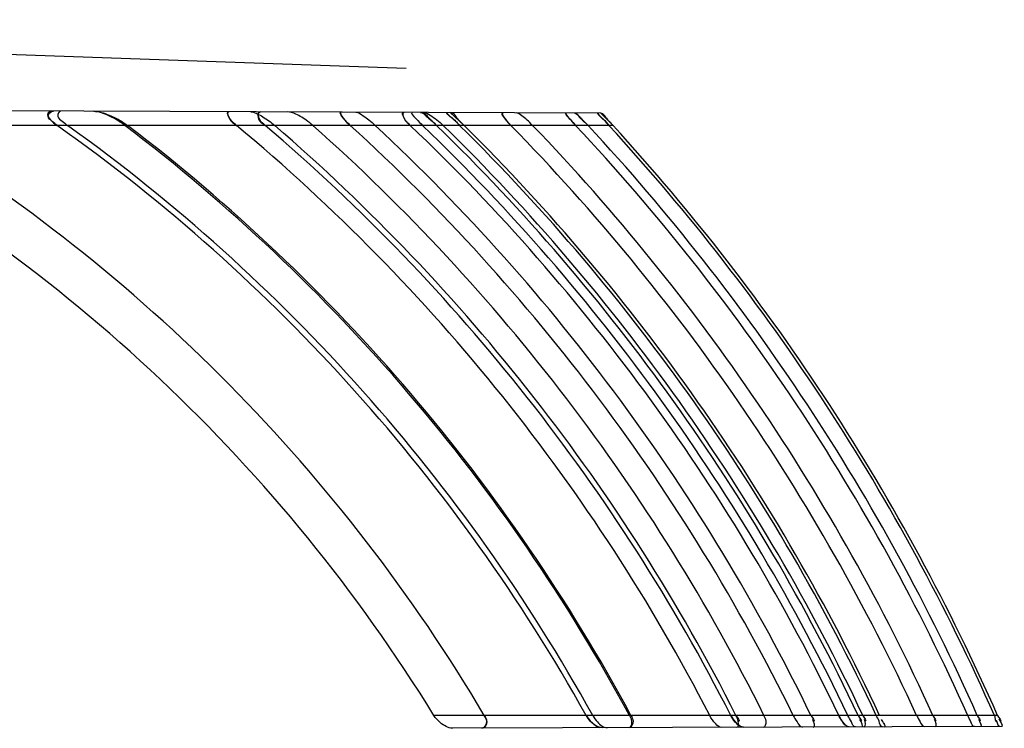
# Model space of a CAD drawing. Header units: millimetres. Extents: x 0 to 297, y 0 to 210.
# Tile 307 of 455: x 143.3 to 143.521, y 160.787 to 160.946. Entities that reach past the tile are written whole.
import ezdxf

# ---------------------------------------------------------------- set-up
doc = ezdxf.new("R2010")
doc.units = ezdxf.units.MM
doc.header["$LTSCALE"] = 16.335
doc.layers.add('INTFCLR_1', color=7, linetype='CONTINUOUS')

msp = doc.modelspace()

# ---------------------------------------------------------------- linework, layer by layer
at = {"layer": 'INTFCLR_1', "color": 6, "linetype": 'Continuous'}
msp.add_line((143.076579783, 160.9455380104), (143.3869354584, 160.9347001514), dxfattribs=at)
at = {"layer": 'INTFCLR_1', "color": 9, "linetype": 'Continuous'}
for p, q in [((143.4305221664, 160.9246773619), (143.2520474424, 160.9253003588)), ((143.4332187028, 160.9219128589), (143.2531814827, 160.9219128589)), ((143.5192300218, 160.7900254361), (143.3931417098, 160.7900254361)), ((143.5201965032, 160.7875739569), (143.3973367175, 160.7871450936))]:
    msp.add_line(p, q, dxfattribs=at)
at = {"layer": 'INTFCLR_1', "color": 7, "linetype": 'Continuous'}
for p, q in [((143.3968080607, 160.92479505), (143.3999121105, 160.9219128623)), ((143.3989257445, 160.9228777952), (143.3968080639, 160.9247950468)), ((143.4305221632, 160.9246773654), (143.4332186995, 160.9219128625)), ((143.3926852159, 160.9229109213), (143.3937520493, 160.9219128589)), ((143.399912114, 160.9219128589), (143.3989257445, 160.9228777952)), ((143.426695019, 160.922878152), (143.427627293, 160.9219128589)), ((143.4323448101, 160.9228558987), (143.4332187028, 160.9219128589)), ((143.4271897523, 160.7900254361), (143.4281068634, 160.7887819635)), ((143.4837275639, 160.7900254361), (143.4842875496, 160.7890316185)), ((143.4842879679, 160.78903098), (143.4837275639, 160.7900254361)), ((143.428940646, 160.7880348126), (143.4279028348, 160.7890092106))]:
    msp.add_line(p, q, dxfattribs=at)
msp.add_lwpolyline([(143.4624208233, 160.7873722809), (143.4623542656, 160.787374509), (143.4622850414, 160.7873817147), (143.4622131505, 160.7873939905), (143.4621385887, 160.7874113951), (143.4620613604, 160.7874340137), (143.4619814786, 160.7874620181), (143.4618989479, 160.7874955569), (143.4618137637, 160.7875346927), (143.4617259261, 160.7875795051)], dxfattribs=at)
msp.add_arc((143.4146332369, 160.9070929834), 0.0236995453, 43.355526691, 47.89959783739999, dxfattribs=at)
at = {"layer": 'INTFCLR_1', "color": 6, "linetype": 'Continuous'}
for centre, radius, start, end in [((143.077529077, 160.5953002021), 0.3708497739, 31.6735654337, 61.7286199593), ((143.075685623, 160.5952998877), 0.3820702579, 30.6411477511, 58.7432028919), ((143.0775300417, 160.5953011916), 0.4002245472, 29.11327768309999, 54.6933841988), ((143.0773622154, 160.595301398), 0.4016663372, 28.9987609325, 54.40396295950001), ((143.0758524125, 160.5953001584), 0.4101822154, 28.3416955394, 52.7746558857), ((143.0756865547, 160.5953010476), 0.4106431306, 28.3068828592, 52.68987816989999), ((143.0771917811, 160.5952997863), 0.4248976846, 27.2767115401, 50.2360750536), ((143.0773594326, 160.5952992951), 0.4289405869, 26.9986901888, 49.5915213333), ((143.0760187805, 160.5952997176), 0.4311775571, 26.84726845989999, 49.2435110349), ((143.0758513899, 160.5952993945), 0.4369232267, 26.4665830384, 48.37691520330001), ((143.0770250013, 160.5953004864), 0.4417339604, 26.1561810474, 47.67922829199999), ((143.0761868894, 160.5953002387), 0.4460596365, 25.8836587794, 47.072608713), ((143.0771933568, 160.5953011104), 0.4507633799, 25.5937835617, 46.43348082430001), ((143.0768579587, 160.5953004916), 0.4528932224, 25.4648780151, 46.15103037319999), ((143.0763545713, 160.5953001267), 0.4554305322, 25.31301019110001, 45.8197993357), ((143.0760297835, 160.5953059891), 0.4566771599, 25.23824973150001, 45.6579904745), ((143.0766888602, 160.5952998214), 0.4587915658, 25.114687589, 45.3895949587), ((143.0765190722, 160.5952982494), 0.4596304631, 25.0658951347, 45.283966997), ((143.0770307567, 160.5953034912), 0.4666628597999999, 24.6620208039, 44.4175829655), ((143.0761912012, 160.5953024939), 0.4707611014, 24.4333441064, 43.9310256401), ((143.0768584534, 160.5953009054), 0.4772452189, 24.0803761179, 43.18601295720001), ((143.0763547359, 160.5953003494), 0.4796541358, 23.9519138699, 42.91661751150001), ((143.0766859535, 160.5952980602), 0.4828502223, 23.7838467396, 42.5653647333), ((143.0765199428, 160.595299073), 0.4836430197, 23.7423300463, 42.4790020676)]:
    msp.add_arc(centre, radius, start, end, dxfattribs=at)
for points, knots in [([(143.308030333, 160.9251049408), (143.3075757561, 160.9251065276), (143.3062262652, 160.9248153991), (143.3074231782, 160.9228870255), (143.3082787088, 160.9223108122), (143.3088406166, 160.9219128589)], [0, 0, 0, 0, 0.2782915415, 0.5784702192, 1, 1, 1, 1]), ([(143.3088406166, 160.9219128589), (143.3084568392, 160.922184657), (143.3078035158, 160.9227821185), (143.3062222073, 160.92390471), (143.3074689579, 160.9251069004), (143.308030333, 160.9251049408)], [0, 0, 0, 0, 0.3079821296, 0.6323549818, 1, 1, 1, 1]), ([(143.3097013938, 160.9250991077), (143.3092477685, 160.9251006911), (143.3086227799, 160.9236781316), (143.3100713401, 160.9228709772), (143.3107449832, 160.9222091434), (143.3111588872, 160.9219128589)], [0, 0, 0, 0, 0.3152419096, 0.6462645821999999, 1, 1, 1, 1]), ([(143.3170253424, 160.9250735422), (143.3175826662, 160.9250715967), (143.3187741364, 160.9248412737), (143.3203671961, 160.9242929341), (143.3218286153, 160.9236290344), (143.3232048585, 160.922878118), (143.3241080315, 160.9222796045), (143.3245892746, 160.9219128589)], [0, 0, 0, 0, 0.2015499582, 0.4333176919, 0.609230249, 0.7811882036, 1, 1, 1, 1]), ([(143.3239927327, 160.9219128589), (143.3234858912, 160.9222979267), (143.3225642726, 160.9229189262), (143.3212014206, 160.9236900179), (143.3198571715, 160.9243353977), (143.3184850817, 160.9248476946), (143.317484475, 160.9250719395), (143.3170347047, 160.9250735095)], [0, 0, 0, 0, 0.2471855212, 0.4306153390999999, 0.6078730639, 0.8253372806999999, 1, 1, 1, 1]), ([(143.3489673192, 160.9219128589), (143.3486186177, 160.9222030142), (143.3478544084, 160.9226982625), (143.3464685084, 160.9249707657), (143.3472235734, 160.92496813)], [0, 0, 0, 0, 0.3753056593, 1, 1, 1, 1]), ([(143.3472235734, 160.92496813), (143.3467461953, 160.9249697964), (143.3474304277, 160.92272443), (143.3483716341, 160.9224085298), (143.3489673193, 160.9219128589)], [0, 0, 0, 0, 0.3811973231, 1, 1, 1, 1]), ([(143.3521654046, 160.9249508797), (143.3526707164, 160.9249491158), (143.3535973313, 160.9245395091), (143.3549291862, 160.9238287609), (143.3562326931, 160.9229496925), (143.3570983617, 160.9222686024), (143.3575111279, 160.9219128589)], [0, 0, 0, 0, 0.2441396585, 0.467778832, 0.7367291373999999, 1, 1, 1, 1]), ([(143.3554127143, 160.9219128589), (143.3550013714, 160.9222630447), (143.3540880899, 160.922692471), (143.3536154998, 160.9249458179), (143.3542481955, 160.9249436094)], [0, 0, 0, 0, 0.4605752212, 1, 1, 1, 1]), ([(143.3542481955, 160.9249436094), (143.3537961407, 160.9249451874), (143.3534951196, 160.922892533), (143.3548060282, 160.922429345), (143.3554127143, 160.9219128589)], [0, 0, 0, 0, 0.3619886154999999, 1, 1, 1, 1]), ([(143.3660678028, 160.9219128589), (143.3655972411, 160.9223309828), (143.3646769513, 160.9230454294), (143.3632831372, 160.923923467), (143.3619162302, 160.9245881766), (143.3609443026, 160.9249202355), (143.3604282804, 160.9249220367)], [0, 0, 0, 0, 0.2917701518, 0.538960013, 0.7608204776, 1, 1, 1, 1]), ([(143.3744359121, 160.9219128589), (143.374027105, 160.9222851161), (143.3734193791, 160.9228009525), (143.3717434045, 160.9248825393), (143.3724074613, 160.9248802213)], [0, 0, 0, 0, 0.4543286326, 1, 1, 1, 1]), ([(143.3724074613, 160.9248802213), (143.3719373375, 160.9248818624), (143.3732621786, 160.9228048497), (143.3738754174, 160.9224232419), (143.3744359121, 160.9219128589)], [0, 0, 0, 0, 0.3827831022, 1, 1, 1, 1]), ([(143.375647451, 160.9248689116), (143.3762786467, 160.9248667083), (143.3772656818, 160.9240702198), (143.3786762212, 160.9230910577), (143.3795322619, 160.9223341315), (143.3799851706, 160.9219128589)], [0, 0, 0, 0, 0.3585392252, 0.6486493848, 1, 1, 1, 1]), ([(143.3878577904, 160.9219128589), (143.3874861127, 160.9222663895), (143.386816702, 160.922739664), (143.3857876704, 160.9248335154), (143.3864018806, 160.9248313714)], [0, 0, 0, 0, 0.4550851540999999, 1, 1, 1, 1]), ([(143.3864018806, 160.9248313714), (143.3859495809, 160.9248329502), (143.3865709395, 160.9227784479), (143.3873517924, 160.9223941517), (143.3878577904, 160.9219128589)], [0, 0, 0, 0, 0.3930873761, 1, 1, 1, 1]), ([(143.388269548, 160.924824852), (143.3877415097, 160.9248266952), (143.3896519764, 160.9229240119), (143.3900821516, 160.9224143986), (143.3906042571, 160.9219128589)], [0, 0, 0, 0, 0.4217536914, 1, 1, 1, 1]), ([(143.3907257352, 160.9248162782), (143.3912853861, 160.9248143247), (143.3923530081, 160.9241817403), (143.3938185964, 160.9231929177), (143.3947593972, 160.9223629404), (143.3952199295, 160.9219128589)], [0, 0, 0, 0, 0.3106576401, 0.6425543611, 1, 1, 1, 1]), ([(143.3988900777, 160.9219128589), (143.3984884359, 160.9223090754), (143.3980108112, 160.9230099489), (143.3954559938, 160.9247997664), (143.3962057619, 160.9247971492)], [0, 0, 0, 0, 0.4293779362, 1, 1, 1, 1]), ([(143.3962057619, 160.9247971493), (143.3956835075, 160.9247989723), (143.3980204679, 160.9230700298), (143.3983262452, 160.9224690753), (143.3988900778, 160.9219128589)], [0, 0, 0, 0, 0.3973746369, 1, 1, 1, 1]), ([(143.399912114, 160.9219128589), (143.3995197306, 160.9223013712), (143.3984486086, 160.9231153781), (143.3976680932, 160.9247920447), (143.3968080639, 160.9247950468)], [0, 0, 0, 0, 0.3910044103, 1, 1, 1, 1]), ([(143.4103485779, 160.9219128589), (143.4099941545, 160.9222745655), (143.4094684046, 160.9228048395), (143.4079984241, 160.9247559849), (143.4086171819, 160.924753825)], [0, 0, 0, 0, 0.4500718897, 1, 1, 1, 1]), ([(143.4086171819, 160.9247538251), (143.40809466, 160.924755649), (143.4094108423, 160.9228163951), (143.4099236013, 160.9223465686), (143.4103485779, 160.9219128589)], [0, 0, 0, 0, 0.46251823, 1, 1, 1, 1]), ([(143.4152219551, 160.9219128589), (143.4148207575, 160.9223293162), (143.4140389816, 160.923100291), (143.4128302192, 160.9240200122), (143.4119914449, 160.9247420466), (143.4115058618, 160.9247437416)], [0, 0, 0, 0, 0.368785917, 0.6903223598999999, 1, 1, 1, 1]), ([(143.4248350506, 160.9219128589), (143.424484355, 160.9222864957), (143.4240438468, 160.922883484), (143.4221785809, 160.9247064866), (143.4228188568, 160.9247042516)], [0, 0, 0, 0, 0.4445472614, 1, 1, 1, 1]), ([(143.4228188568, 160.9247042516), (143.4222829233, 160.9247061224), (143.424024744, 160.9229025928), (143.4244120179, 160.9223635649), (143.4248350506, 160.9219128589)], [0, 0, 0, 0, 0.4643871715, 1, 1, 1, 1]), ([(143.4228188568, 160.9247042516), (143.4222829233, 160.9247061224), (143.424024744, 160.9229025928), (143.4244120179, 160.9223635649), (143.4248350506, 160.9219128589)], [0, 0, 0, 0, 0.4643871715, 1, 1, 1, 1]), ([(143.4244839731, 160.9246984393), (143.4249669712, 160.9246967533), (143.4259748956, 160.923385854), (143.427000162, 160.922587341), (143.427627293, 160.9219128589)], [0, 0, 0, 0, 0.3440204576, 1, 1, 1, 1]), ([(143.4323080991, 160.9219128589), (143.4319675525, 160.9222836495), (143.4315509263, 160.9229671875), (143.4292747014, 160.9246817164), (143.429977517, 160.9246792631)], [0, 0, 0, 0, 0.4173589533, 1, 1, 1, 1]), ([(143.4299775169, 160.9246792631), (143.4294773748, 160.9246810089), (143.4315640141, 160.923026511), (143.4318302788, 160.9224331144), (143.4323080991, 160.9219128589)], [0, 0, 0, 0, 0.4145322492, 1, 1, 1, 1]), ([(143.4305221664, 160.9246773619), (143.4310574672, 160.9246754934), (143.4317428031, 160.9231657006), (143.4327106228, 160.9224677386), (143.4332187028, 160.9219128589)], [0, 0, 0, 0, 0.4157190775, 1, 1, 1, 1]), ([(143.3973367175, 160.7871450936), (143.3968268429, 160.7871433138), (143.3958020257, 160.7874935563), (143.3943593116, 160.7884788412), (143.3935145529, 160.7894211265), (143.3931417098, 160.7900254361)], [0, 0, 0, 0, 0.2917854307, 0.5936503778, 1, 1, 1, 1]), ([(143.4038416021, 160.7871678), (143.404299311, 160.7871693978), (143.405487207, 160.788153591), (143.4047665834, 160.78942265), (143.4044095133, 160.7900254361)], [0, 0, 0, 0, 0.3951517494, 1, 1, 1, 1]), ([(143.4044095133, 160.7900254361), (143.4046551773, 160.7896107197), (143.4053069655, 160.7886628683), (143.4044645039, 160.7871699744), (143.4038416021, 160.7871678)], [0, 0, 0, 0, 0.4362451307, 1, 1, 1, 1]), ([(143.4286715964, 160.7900254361), (143.4289674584, 160.7894916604), (143.4298137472, 160.7883722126), (143.4310770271, 160.78726287), (143.4319143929, 160.787265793)], [0, 0, 0, 0, 0.4215687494, 1, 1, 1, 1]), ([(143.4372249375, 160.7900254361), (143.4374386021, 160.789628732), (143.4379860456, 160.7887527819), (143.4373140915, 160.7872846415), (143.4367294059, 160.7872826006)], [0, 0, 0, 0, 0.4352324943, 1, 1, 1, 1]), ([(143.4368668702, 160.7900254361), (143.4370888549, 160.7896138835), (143.4375903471, 160.7888563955), (143.4372598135, 160.7872844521), (143.436735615, 160.7872826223)], [0, 0, 0, 0, 0.4714669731, 1, 1, 1, 1]), ([(143.4574268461, 160.7873548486), (143.4569477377, 160.7873531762), (143.4558944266, 160.788345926), (143.4552017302, 160.7893284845), (143.4548423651, 160.7900254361)], [0, 0, 0, 0, 0.3792666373, 1, 1, 1, 1]), ([(143.4595526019, 160.7900254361), (143.4598128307, 160.7895146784), (143.460542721, 160.7884651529), (143.4616651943, 160.7873696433), (143.4624208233, 160.7873722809)], [0, 0, 0, 0, 0.4313684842, 1, 1, 1, 1]), ([(143.460933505, 160.7873670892), (143.4613857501, 160.7873686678), (143.4613132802, 160.7889558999), (143.4609374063, 160.7895983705), (143.4607212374, 160.7900254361)], [0, 0, 0, 0, 0.4858145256, 1, 1, 1, 1]), ([(143.4668660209, 160.7873877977), (143.4673521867, 160.7873894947), (143.4676213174, 160.7888893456), (143.4671871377, 160.7896144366), (143.4669825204, 160.7900254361)], [0, 0, 0, 0, 0.5143085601, 1, 1, 1, 1]), ([(143.4735235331, 160.7900254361), (143.473772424, 160.7895186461), (143.4743438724, 160.788667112), (143.4750525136, 160.787416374), (143.4756137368, 160.7874183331)], [0, 0, 0, 0, 0.5015019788, 1, 1, 1, 1]), ([(143.487447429, 160.7874596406), (143.486974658, 160.7874579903), (143.4865171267, 160.7887821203), (143.4859918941, 160.7895220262), (143.4857521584, 160.7900254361)], [0, 0, 0, 0, 0.4588463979, 1, 1, 1, 1]), ([(143.4934684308, 160.787480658), (143.4929958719, 160.7874790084), (143.4928331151, 160.7889147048), (143.4923143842, 160.7895814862), (143.4921062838, 160.7900254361)], [0, 0, 0, 0, 0.4907871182, 1, 1, 1, 1]), ([(143.5011268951, 160.7900254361), (143.5013499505, 160.7895396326), (143.5018637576, 160.7887350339), (143.5024874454, 160.7875121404), (143.5030101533, 160.787513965)], [0, 0, 0, 0, 0.5056054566, 1, 1, 1, 1]), ([(143.5141046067, 160.7875526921), (143.5136580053, 160.7875511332), (143.513266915, 160.7888398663), (143.5127863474, 160.7895433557), (143.5125709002, 160.7900254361)], [0, 0, 0, 0, 0.458225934, 1, 1, 1, 1])]:
    msp.add_open_spline(points, degree=3, knots=knots, dxfattribs=at)
at = {"layer": 'INTFCLR_1', "color": 7, "linetype": 'Continuous'}
for points, knots in [([(143.393752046, 160.9219128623), (143.3933023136, 160.9223497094), (143.3921324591, 160.9232408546), (143.3910436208, 160.9248743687), (143.3901188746, 160.9248183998)], [0, 0, 0, 0, 0.4036102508, 1, 1, 1, 1]), ([(143.3901188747, 160.9248183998), (143.3906285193, 160.9248258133), (143.3913762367, 160.9239470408), (143.3925775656, 160.9230570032), (143.3933389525, 160.9223138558), (143.393752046, 160.9219128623)], [0, 0, 0, 0, 0.3276957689, 0.6298640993, 1, 1, 1, 1]), ([(143.3926890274, 160.9229074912), (143.3923061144, 160.9232493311), (143.3914820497, 160.9238485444), (143.3906754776, 160.9248164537), (143.3901188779, 160.9248183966)], [0, 0, 0, 0, 0.4797630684, 1, 1, 1, 1]), ([(143.4244839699, 160.9246984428), (143.4249519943, 160.9247069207), (143.4259652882, 160.9233857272), (143.4269896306, 160.9225979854), (143.4276272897, 160.9219128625)], [0, 0, 0, 0, 0.3333932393, 1, 1, 1, 1]), ([(143.4244839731, 160.9246984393), (143.4249931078, 160.9246966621), (143.4256687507, 160.9237570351), (143.4263766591, 160.923192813), (143.426695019, 160.922878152)], [0, 0, 0, 0, 0.5321485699, 1, 1, 1, 1]), ([(143.4308278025, 160.7872620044), (143.4303276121, 160.7872596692), (143.4288165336, 160.7879033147), (143.4277026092, 160.7890942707), (143.4271897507, 160.7900254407)], [0, 0, 0, 0, 0.3199701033, 1, 1, 1, 1]), ([(143.4624208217, 160.7873722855), (143.4618711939, 160.7873697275), (143.4606821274, 160.7882751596), (143.459907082, 160.7893255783), (143.4595526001, 160.7900254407)], [0, 0, 0, 0, 0.4119731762, 1, 1, 1, 1]), ([(143.4617259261, 160.7875795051), (143.4612798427, 160.7878145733), (143.4604511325, 160.7885810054), (143.4598250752, 160.7894943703), (143.4595526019, 160.7900254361)], [0, 0, 0, 0, 0.4579261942, 1, 1, 1, 1]), ([(143.4860399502, 160.7874547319), (143.485432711, 160.7874520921), (143.4845661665, 160.7885992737), (143.4839707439, 160.7895164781), (143.4837275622, 160.7900254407)], [0, 0, 0, 0, 0.5184280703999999, 1, 1, 1, 1])]:
    msp.add_open_spline(points, degree=3, knots=knots, dxfattribs=at)
at = {"layer": 'INTFCLR_1', "color": 6, "linetype": 'Continuous'}
for points in [[(143.4607212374, 160.7900254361), (143.4609443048, 160.7895847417), (143.4617489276, 160.7886448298), (143.4612549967, 160.7886431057)], [(143.4774988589, 160.7900254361), (143.4777117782, 160.7895866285), (143.4785339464, 160.7886701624), (143.478046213, 160.7886684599)], [(143.4880571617, 160.7900254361), (143.4882644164, 160.7895872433), (143.4891118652, 160.7886892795), (143.4886271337, 160.7886875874)], [(143.4880571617, 160.7900254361), (143.4882644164, 160.7895872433), (143.4891118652, 160.7886892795), (143.4886271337, 160.7886875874)], [(143.4891136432, 160.7900254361), (143.4893138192, 160.7896007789), (143.4900604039, 160.7887019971), (143.4895909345, 160.7887003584)], [(143.5047923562, 160.7900254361), (143.5049841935, 160.7896031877), (143.5057482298, 160.7887256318), (143.5052844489, 160.7887240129)], [(143.5147041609, 160.7900254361), (143.5148912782, 160.7896042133), (143.5156790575, 160.7887433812), (143.5152181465, 160.7887417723)], [(143.5147041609, 160.7900254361), (143.5148912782, 160.7896042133), (143.5156790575, 160.7887433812), (143.5152181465, 160.7887417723)], [(143.5185293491, 160.7900254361), (143.5187389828, 160.7895497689), (143.5186616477, 160.7886070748), (143.5191814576, 160.7886088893)], [(143.5192300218, 160.7900254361), (143.5194356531, 160.7895579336), (143.5203403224, 160.7886172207), (143.5198295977, 160.7886154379)], [(143.5192300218, 160.7900254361), (143.5194356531, 160.7895579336), (143.5203403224, 160.7886172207), (143.5198295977, 160.7886154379)], [(143.4780083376, 160.7874266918), (143.4785670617, 160.7874286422), (143.4781426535, 160.7885966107), (143.4778987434, 160.7890992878)], [(143.4888446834, 160.787464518), (143.4894059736, 160.7874664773), (143.4887041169, 160.7885974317), (143.4884641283, 160.789104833)], [(143.4893039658, 160.7874661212), (143.4898616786, 160.787468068), (143.4897088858, 160.7886264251), (143.4894710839, 160.7891309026)], [(143.4939279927, 160.7874822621), (143.4945204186, 160.7874843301), (143.4935221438, 160.7885970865), (143.4932711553, 160.7891337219)], [(143.4939279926, 160.7874822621), (143.4945114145, 160.7874842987), (143.4935294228, 160.7885805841), (143.493282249, 160.7891090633)], [(143.5052519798, 160.7875217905), (143.5057916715, 160.7875236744), (143.5053747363, 160.7886463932), (143.5051514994, 160.7891377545)], [(143.5154171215, 160.7875572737), (143.5159583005, 160.7875591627), (143.5152902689, 160.7886488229), (143.515070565, 160.789143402)], [(143.5197641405, 160.7875724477), (143.5192543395, 160.7875706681), (143.5192400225, 160.7884500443), (143.5190344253, 160.7889165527)], [(143.5201965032, 160.7875739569), (143.5207564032, 160.7875759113), (143.5198341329, 160.7886349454), (143.5196087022, 160.7891474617)]]:
    msp.add_open_spline(points, degree=3, dxfattribs=at)
at = {"layer": 'INTFCLR_1', "color": 7, "linetype": 'Continuous'}
for points in [[(143.4289429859, 160.7880330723), (143.4293340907, 160.7877439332), (143.4297482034, 160.7873525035), (143.4302345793, 160.7873542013)], [(143.430827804, 160.787262), (143.4303420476, 160.7872603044), (143.4298299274, 160.7874159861), (143.4294394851, 160.7877049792)], [(143.4842875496, 160.7890316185), (143.4845580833, 160.7886258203), (143.4847284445, 160.7878992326), (143.4852161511, 160.787900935)], [(143.4860399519, 160.7874547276), (143.4854489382, 160.7874526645), (143.4849672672, 160.7880495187), (143.4846381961, 160.7885404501)]]:
    msp.add_open_spline(points, degree=3, dxfattribs=at)

doc.saveas('drawing.dxf')
